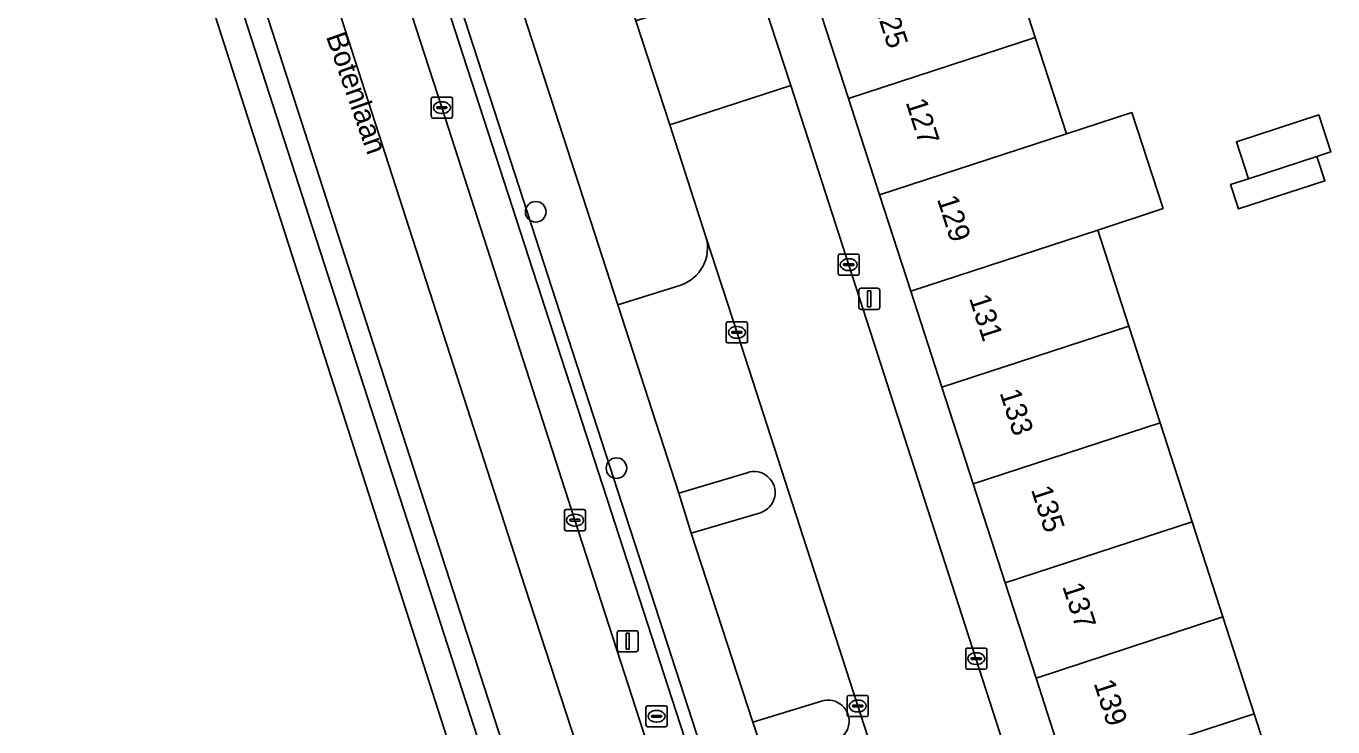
# Model space of a CAD drawing. Extents: x 159371 to 159986, y 382987 to 383597.
# Drawn here: x 159437.8 to 159499.8, y 383131.9 to 383165.2 of the extents above; entities that cross this region are included whole.
import ezdxf

# ---------------------------------------------------------------- set-up
doc = ezdxf.new("R2010")
doc.units = 0
for name, color, linetype in [('IMGEO_Berm_groen', 7, 'Continuous'), ('IMGEO_Boom', 7, 'Continuous'), ('IMGEO_Erf', 7, 'Continuous'), ('IMGEO_Groenvoorziening', 7, 'Continuous'), ('IMGEO_Haag', 7, 'Continuous'), ('IMGEO_Kolk', 7, 'Continuous'), ('IMGEO_Lichtmast', 7, 'Continuous'), ('IMGEO_Openbare_ruimte_label', 7, 'Continuous'), ('IMGEO_Pand', 7, 'Continuous'), ('IMGEO_Pand_nummerreeks', 7, 'Continuous'), ('IMGEO_Parkeervlak_open', 7, 'Continuous'), ('IMGEO_Rijbaan_lokaal_open', 7, 'Continuous'), ('IMGEO_Rijbaan_regionaal_gesloten', 7, 'Continuous'), ('IMGEO_Rioolput', 7, 'Continuous'), ('IMGEO_Verkeerseiland_gesloten', 7, 'Continuous'), ('IMGEO_Voetpad_open', 7, 'Continuous')]:
    doc.layers.add(name, color=color, linetype=linetype)

msp = doc.modelspace()

# ---------------------------------------------------------------- linework, layer by layer
at = {"layer": 'IMGEO_Berm_groen'}
for points in [[(159406.761, 383330.631), (159408.577, 383323.612), (159411.104, 383313.847), (159411.376, 383312.794), (159412.992, 383306.793), (159414.072, 383303.213), (159430.983, 383250.705), (159435.589, 383236.441), (159472.722, 383122.014), (159492.238, 383063.663), (159493.793, 383059.366), (159494.626, 383071.478), (159494.813, 383074.201), (159494.983, 383076.684), (159494.993, 383077.003)], [(159415.124, 383292.413), (159421.088, 383273.781), (159427.134, 383255.214), (159428.816, 383250), (159433.13, 383236.631), (159433.397, 383235.806), (159439.459, 383217.085), (159440.075, 383215.172), (159445.199, 383199.446), (159451.824, 383178.924), (159457.544, 383161.294), (159463.853, 383141.727), (159476.503, 383102.624)], [(159472.916, 383130.255), (159472.29, 383132.147), (159469.362, 383141.107), (159468.77, 383143.003), (159465.88, 383151.938), (159453.474, 383190.25), (159450.629, 383199.119), (159449.994, 383201.018), (159447.129, 383209.867), (159446.573, 383211.745), (159443.691, 383220.575), (159443.081, 383222.473), (159440.202, 383231.342), (159439.608, 383233.206), (159438.303, 383237.229), (159436.723, 383242.099)], [(159493.69, 383057.889), (159491.672, 383063.465), (159472.152, 383121.826), (159435.017, 383236.267)], [(159456.328, 383191.165), (159453.474, 383190.25), (159465.88, 383151.938), (159468.826, 383152.86)], [(159470.062, 383155.171), (159468.344, 383160.479), (159466.746, 383165.416), (159458.738, 383190.157)]]:
    msp.add_lwpolyline(points, dxfattribs=at)
msp.add_arc((159468.262, 383154.648), 1.875, 287.52185, 16.19943, dxfattribs=at)
at = {"layer": 'IMGEO_Boom'}
for centre in [(159461.993, 383156.351), (159465.819, 383144.194)]:
    msp.add_circle(centre, 0.489, dxfattribs=at)
at = {"layer": 'IMGEO_Erf'}
msp.add_lwpolyline([(159484.203, 383169.181), (159485.677, 383164.624), (159487.157, 383160.048), (159490.25, 383161.056), (159491.731, 383156.512), (159488.634, 383155.48), (159490.105, 383150.931), (159491.589, 383146.345), (159493.106, 383141.654), (159494.568, 383137.134), (159496.051, 383132.548), (159497.525, 383127.99)], dxfattribs=at)
msp.add_lwpolyline([(159499.028, 383158.98), (159499.404, 383157.827), (159495.31, 383156.492), (159494.934, 383157.646), (159495.785, 383157.923), (159495.214, 383159.676), (159499.123, 383160.95), (159499.694, 383159.197)], close=True, dxfattribs=at)
at = {"layer": 'IMGEO_Groenvoorziening'}
msp.add_lwpolyline([(159472.722, 383122.014), (159435.589, 383236.441), (159430.983, 383250.705), (159414.072, 383303.213), (159412.992, 383306.793), (159411.376, 383312.794), (159411.104, 383313.847), (159410.522, 383313.711), (159410.796, 383312.64), (159412.414, 383306.629), (159413.5, 383303.035), (159430.413, 383250.521), (159435.017, 383236.267), (159472.152, 383121.826), (159491.672, 383063.465), (159493.69, 383057.889), (159493.717, 383058.243), (159493.743, 383058.624), (159493.793, 383059.366), (159492.238, 383063.663)], close=True, dxfattribs=at)
for points in [[(159472.011, 383143.975), (159468.77, 383143.003), (159469.362, 383141.107), (159472.643, 383142.081)], [(159475.538, 383133.143), (159472.29, 383132.147), (159472.916, 383130.255), (159476.151, 383131.236)]]:
    msp.add_lwpolyline(points, dxfattribs=at)
for centre, radius, start, end in [((159472.344, 383143.034), 0.998, 287.42789, 109.47831), ((159475.848, 383132.191), 1.002, 287.58499, 108.05474)]:
    msp.add_arc(centre, radius, start, end, dxfattribs=at)
at = {"layer": 'IMGEO_Haag'}
msp.add_lwpolyline([(159430.983, 383250.705), (159414.072, 383303.213), (159412.992, 383306.793), (159411.376, 383312.794), (159411.104, 383313.847), (159410.522, 383313.711), (159410.796, 383312.64), (159412.414, 383306.629), (159413.5, 383303.035), (159430.413, 383250.521), (159435.017, 383236.267), (159472.152, 383121.826), (159491.672, 383063.465), (159493.69, 383057.889), (159493.717, 383058.243), (159493.743, 383058.624), (159493.793, 383059.366), (159492.238, 383063.663), (159472.722, 383122.014), (159435.589, 383236.441)], close=True, dxfattribs=at)
at = {"layer": 'IMGEO_Kolk'}
for p, q in [((159457.043, 383160.868), (159457.043, 383161.72)), ((159457.118, 383161.794), (159457.97, 383161.794)), ((159457.302, 383161.288), (159457.302, 383161.3)), ((159457.345, 383161.337), (159457.743, 383161.337)), ((159457.531, 383161.574), (159457.556, 383161.574)), ((159457.786, 383161.3), (159457.786, 383161.288)), ((159458.044, 383161.72), (159458.044, 383160.868)), ((159457.97, 383160.794), (159457.118, 383160.794)), ((159457.74, 383161.251), (159457.342, 383161.251)), ((159457.554, 383161.014), (159457.529, 383161.014)), ((159476.332, 383153.419), (159476.332, 383154.271)), ((159476.407, 383154.345), (159477.259, 383154.345)), ((159476.634, 383153.888), (159477.032, 383153.888)), ((159476.82, 383154.125), (159476.845, 383154.125)), ((159477.333, 383154.271), (159477.333, 383153.419)), ((159477.259, 383153.345), (159476.407, 383153.345)), ((159476.591, 383153.839), (159476.591, 383153.851)), ((159477.029, 383153.802), (159476.631, 383153.802)), ((159476.843, 383153.565), (159476.818, 383153.565)), ((159477.075, 383153.851), (159477.075, 383153.839)), ((159471.028, 383150.208), (159471.028, 383151.06)), ((159471.103, 383151.134), (159471.955, 383151.134)), ((159471.516, 383150.914), (159471.541, 383150.914)), ((159472.029, 383151.06), (159472.029, 383150.208)), ((159471.287, 383150.628), (159471.287, 383150.64)), ((159471.725, 383150.591), (159471.327, 383150.591)), ((159471.33, 383150.677), (159471.728, 383150.677)), ((159471.539, 383150.354), (159471.514, 383150.354)), ((159471.771, 383150.64), (159471.771, 383150.628)), ((159471.955, 383150.134), (159471.103, 383150.134)), ((159463.353, 383141.302), (159463.353, 383142.154)), ((159463.428, 383142.228), (159464.28, 383142.228)), ((159464.354, 383142.154), (159464.354, 383141.302)), ((159463.612, 383141.722), (159463.612, 383141.734)), ((159464.05, 383141.685), (159463.652, 383141.685)), ((159463.655, 383141.771), (159464.053, 383141.771)), ((159463.841, 383142.008), (159463.866, 383142.008)), ((159464.096, 383141.734), (159464.096, 383141.722)), ((159464.28, 383141.228), (159463.428, 383141.228)), ((159463.864, 383141.448), (159463.839, 383141.448)), ((159482.377, 383134.733), (159482.377, 383135.585)), ((159482.452, 383135.659), (159483.304, 383135.659)), ((159482.865, 383135.439), (159482.89, 383135.439)), ((159483.378, 383135.585), (159483.378, 383134.733)), ((159483.304, 383134.659), (159482.452, 383134.659)), ((159482.636, 383135.153), (159482.636, 383135.165)), ((159483.074, 383135.116), (159482.676, 383135.116)), ((159482.679, 383135.202), (159483.077, 383135.202)), ((159482.888, 383134.879), (159482.863, 383134.879)), ((159483.12, 383135.165), (159483.12, 383135.153)), ((159476.832, 383133.412), (159477.684, 383133.412)), ((159476.757, 383132.486), (159476.757, 383133.338)), ((159477.016, 383132.906), (159477.016, 383132.918)), ((159477.454, 383132.869), (159477.056, 383132.869)), ((159477.059, 383132.955), (159477.457, 383132.955)), ((159477.245, 383133.192), (159477.27, 383133.192)), ((159477.5, 383132.918), (159477.5, 383132.906)), ((159477.758, 383133.338), (159477.758, 383132.486)), ((159477.684, 383132.412), (159476.832, 383132.412)), ((159477.268, 383132.632), (159477.243, 383132.632))]:
    msp.add_line(p, q, dxfattribs=at)
for points in [[(159457.043, 383160.868), (159457.043, 383161.72)], [(159457.118, 383161.794), (159457.97, 383161.794)], [(159458.044, 383161.72), (159458.044, 383160.868)], [(159457.97, 383160.794), (159457.118, 383160.794)], [(159476.332, 383153.419), (159476.332, 383154.271)], [(159476.407, 383154.345), (159477.259, 383154.345)], [(159477.333, 383154.271), (159477.333, 383153.419)], [(159477.259, 383153.345), (159476.407, 383153.345)], [(159471.028, 383150.208), (159471.028, 383151.06)], [(159471.103, 383151.134), (159471.955, 383151.134)], [(159472.029, 383151.06), (159472.029, 383150.208)], [(159471.955, 383150.134), (159471.103, 383150.134)], [(159463.353, 383141.302), (159463.353, 383142.154)], [(159463.428, 383142.228), (159464.28, 383142.228)], [(159464.354, 383142.154), (159464.354, 383141.302)], [(159464.28, 383141.228), (159463.428, 383141.228)], [(159482.377, 383134.733), (159482.377, 383135.585)], [(159482.452, 383135.659), (159483.304, 383135.659)], [(159483.378, 383135.585), (159483.378, 383134.733)], [(159483.304, 383134.659), (159482.452, 383134.659)], [(159476.832, 383133.412), (159477.684, 383133.412)], [(159476.757, 383132.486), (159476.757, 383133.338)], [(159477.758, 383133.338), (159477.758, 383132.486)], [(159477.684, 383132.412), (159476.832, 383132.412)]]:
    msp.add_lwpolyline(points, dxfattribs=at)
for centre, radius, start, end in [((159457.12, 383161.718), 0.0765, 91.55205, 178.44795), ((159457.12, 383161.718), 0.0765, 91.55205, 178.44795), ((159457.342, 383161.297), 0.0403, 85.87752, 175.75265), ((159457.747, 383161.299), 0.0386, 1.73085, 96.63898), ((159457.968, 383161.718), 0.0765, 1.55205, 88.44795), ((159457.968, 383161.718), 0.0765, 1.55205, 88.44795), ((159457.12, 383160.87), 0.0765, 181.55205, 268.44795), ((159457.12, 383160.87), 0.0765, 181.55205, 268.44795), ((159457.339, 383161.287), 0.0366, 178.93798, 274.71019), ((159457.743, 383161.294), 0.043, 264.86636, 352.45326), ((159457.968, 383160.87), 0.0765, 271.55205, 358.44795), ((159457.968, 383160.87), 0.0765, 271.55205, 358.44795), ((159476.409, 383154.269), 0.0765, 91.55205, 178.44795), ((159476.409, 383154.269), 0.0765, 91.55205, 178.44795), ((159476.631, 383153.848), 0.0403, 85.87752, 175.75265), ((159477.036, 383153.85), 0.0386, 1.73085, 96.63898), ((159477.257, 383154.269), 0.0765, 1.55205, 88.44795), ((159477.257, 383154.269), 0.0765, 1.55205, 88.44795), ((159476.409, 383153.421), 0.0765, 181.55205, 268.44795), ((159476.409, 383153.421), 0.0765, 181.55205, 268.44795), ((159476.628, 383153.838), 0.0366, 178.93798, 274.71019), ((159477.032, 383153.845), 0.043, 264.86636, 352.45326), ((159477.257, 383153.421), 0.0765, 271.55205, 358.44795), ((159477.257, 383153.421), 0.0765, 271.55205, 358.44795), ((159471.105, 383151.058), 0.0765, 91.55205, 178.44795), ((159471.105, 383151.058), 0.0765, 91.55205, 178.44795), ((159471.953, 383151.058), 0.0765, 1.55205, 88.44795), ((159471.953, 383151.058), 0.0765, 1.55205, 88.44795), ((159471.105, 383150.21), 0.0765, 181.55205, 268.44795), ((159471.105, 383150.21), 0.0765, 181.55205, 268.44795), ((159471.327, 383150.637), 0.0403, 85.87752, 175.75265), ((159471.324, 383150.627), 0.0366, 178.93798, 274.71019), ((159471.728, 383150.634), 0.043, 264.86636, 352.45326), ((159471.732, 383150.639), 0.0386, 1.73085, 96.63898), ((159471.953, 383150.21), 0.0765, 271.55205, 358.44795), ((159471.953, 383150.21), 0.0765, 271.55205, 358.44795), ((159463.43, 383142.152), 0.0765, 91.55205, 178.44795), ((159463.43, 383142.152), 0.0765, 91.55205, 178.44795), ((159464.278, 383142.152), 0.0765, 1.55205, 88.44795), ((159464.278, 383142.152), 0.0765, 1.55205, 88.44795), ((159463.652, 383141.731), 0.0403, 85.87752, 175.75265), ((159463.649, 383141.721), 0.0366, 178.93798, 274.71019), ((159464.053, 383141.728), 0.043, 264.86636, 352.45326), ((159464.057, 383141.733), 0.0386, 1.73085, 96.63898), ((159463.43, 383141.304), 0.0765, 181.55205, 268.44795), ((159463.43, 383141.304), 0.0765, 181.55205, 268.44795), ((159464.278, 383141.304), 0.0765, 271.55205, 358.44795), ((159464.278, 383141.304), 0.0765, 271.55205, 358.44795), ((159482.454, 383135.583), 0.0765, 91.55205, 178.44795), ((159482.454, 383135.583), 0.0765, 91.55205, 178.44795), ((159483.302, 383135.583), 0.0765, 1.55205, 88.44795), ((159483.302, 383135.583), 0.0765, 1.55205, 88.44795), ((159482.454, 383134.735), 0.0765, 181.55205, 268.44795), ((159482.454, 383134.735), 0.0765, 181.55205, 268.44795), ((159482.676, 383135.162), 0.0403, 85.87752, 175.75265), ((159482.673, 383135.152), 0.0366, 178.93798, 274.71019), ((159483.077, 383135.159), 0.043, 264.86636, 352.45326), ((159483.081, 383135.164), 0.0386, 1.73085, 96.63898), ((159483.302, 383134.735), 0.0765, 271.55205, 358.44795), ((159483.302, 383134.735), 0.0765, 271.55205, 358.44795), ((159476.834, 383133.336), 0.0765, 91.55205, 178.44795), ((159476.834, 383133.336), 0.0765, 91.55205, 178.44795), ((159477.682, 383133.336), 0.0765, 1.55205, 88.44795), ((159477.682, 383133.336), 0.0765, 1.55205, 88.44795), ((159477.056, 383132.915), 0.0403, 85.87752, 175.75265), ((159477.053, 383132.905), 0.0366, 178.93798, 274.71019), ((159477.457, 383132.912), 0.043, 264.86636, 352.45326), ((159477.461, 383132.917), 0.0386, 1.73085, 96.63898), ((159476.834, 383132.488), 0.0765, 181.55205, 268.44795), ((159476.834, 383132.488), 0.0765, 181.55205, 268.44795), ((159477.682, 383132.488), 0.0765, 271.55205, 358.44795), ((159477.682, 383132.488), 0.0765, 271.55205, 358.44795)]:
    msp.add_arc(centre, radius, start, end, dxfattribs=at)
for centre, major_axis, ratio, start_param, end_param in [((159457.53, 383161.294), (-0.387, 0.002), 0.722429, 4.712389, 7.853982), ((159457.555, 383161.294), (-0.39, 0.002), 0.717154, 1.570796, 4.712389), ((159476.819, 383153.845), (-0.387, 0.002), 0.722429, 4.712389, 7.853982), ((159476.844, 383153.845), (-0.39, 0.002), 0.717154, 1.570796, 4.712389), ((159471.515, 383150.634), (-0.387, 0.002), 0.722429, 4.712389, 7.853982), ((159471.54, 383150.634), (-0.39, 0.002), 0.717154, 1.570796, 4.712389), ((159463.84, 383141.728), (-0.387, 0.002), 0.722429, 4.712389, 7.853982), ((159463.865, 383141.728), (-0.39, 0.002), 0.717154, 1.570796, 4.712389), ((159482.864, 383135.159), (-0.387, 0.002), 0.722429, 4.712389, 7.853982), ((159482.889, 383135.159), (-0.39, 0.002), 0.717154, 1.570796, 4.712389), ((159477.244, 383132.912), (-0.387, 0.002), 0.722429, 4.712389, 7.853982), ((159477.269, 383132.912), (-0.39, 0.002), 0.717154, 1.570796, 4.712389)]:
    msp.add_ellipse(centre, major_axis=major_axis, ratio=ratio, start_param=start_param, end_param=end_param, dxfattribs=at)
at = {"layer": 'IMGEO_Lichtmast'}
for p, q in [((159477.309, 383151.823), (159477.309, 383152.623)), ((159477.309, 383152.623), (159477.309, 383151.823)), ((159477.409, 383152.723), (159478.199, 383152.723)), ((159478.199, 383152.723), (159477.409, 383152.723)), ((159478.299, 383152.623), (159478.299, 383151.823)), ((159478.299, 383151.823), (159478.299, 383152.623)), ((159478.199, 383151.723), (159477.409, 383151.723)), ((159477.409, 383151.723), (159478.199, 383151.723)), ((159465.855, 383135.584), (159465.855, 383136.384)), ((159465.855, 383136.384), (159465.855, 383135.584)), ((159465.955, 383136.484), (159466.745, 383136.484)), ((159466.745, 383136.484), (159465.955, 383136.484)), ((159466.845, 383136.384), (159466.845, 383135.584)), ((159466.845, 383135.584), (159466.845, 383136.384)), ((159466.745, 383135.484), (159465.955, 383135.484)), ((159465.955, 383135.484), (159466.745, 383135.484))]:
    msp.add_line(p, q, dxfattribs=at)
for points in [[(159477.729, 383152.598), (159477.879, 383152.598), (159477.879, 383151.848), (159477.729, 383151.848), (159477.729, 383152.598)], [(159466.275, 383136.359), (159466.425, 383136.359), (159466.425, 383135.609), (159466.275, 383135.609), (159466.275, 383136.359)]]:
    msp.add_lwpolyline(points, dxfattribs=at)
for centre, start, end in [((159477.409, 383152.623), 90, 180), ((159477.409, 383152.623), 90, 180), ((159478.199, 383152.623), 0, 90), ((159478.199, 383152.623), 360, 90), ((159477.409, 383151.823), 180, 270), ((159477.409, 383151.823), 180, 270), ((159478.199, 383151.823), 270, 0), ((159478.199, 383151.823), 270, 0), ((159465.955, 383136.384), 90, 180), ((159465.955, 383136.384), 90, 180), ((159466.745, 383136.384), 0, 90), ((159466.745, 383136.384), 360, 90), ((159465.955, 383135.584), 180, 270), ((159465.955, 383135.584), 180, 270), ((159466.745, 383135.584), 270, 0), ((159466.745, 383135.584), 270, 0)]:
    msp.add_arc(centre, 0.1, start, end, dxfattribs=at)
at = {"layer": 'IMGEO_Pand'}
for points in [[(159475.338, 383166.297), (159476.815, 383161.729), (159485.677, 383164.624), (159484.203, 383169.181)], [(159478.293, 383157.159), (159487.157, 383160.048), (159485.677, 383164.624), (159476.815, 383161.729)], [(159487.157, 383160.048), (159478.293, 383157.159), (159479.774, 383152.58), (159488.634, 383155.48), (159491.731, 383156.512), (159490.25, 383161.056)], [(159495.785, 383157.923), (159499.028, 383158.98), (159499.694, 383159.197), (159499.123, 383160.95), (159495.214, 383159.676)], [(159499.028, 383158.98), (159495.785, 383157.923), (159494.934, 383157.646), (159495.31, 383156.492), (159499.404, 383157.827)], [(159488.634, 383155.48), (159479.774, 383152.58), (159481.246, 383148.03), (159490.105, 383150.931)], [(159491.589, 383146.345), (159490.105, 383150.931), (159481.246, 383148.03), (159482.727, 383143.451)], [(159484.244, 383138.759), (159493.106, 383141.654), (159491.589, 383146.345), (159482.727, 383143.451)], [(159484.244, 383138.759), (159485.71, 383134.227), (159494.568, 383137.134), (159493.106, 383141.654)], [(159494.568, 383137.134), (159485.71, 383134.227), (159487.194, 383129.64), (159496.051, 383132.548)], [(159497.525, 383127.99), (159496.051, 383132.548), (159487.194, 383129.64), (159488.669, 383125.079)]]:
    msp.add_lwpolyline(points, close=True, dxfattribs=at)
at = {"layer": 'IMGEO_Parkeervlak_open'}
for points in [[(159494.993, 383077.003), (159495.022, 383077.963), (159471.582, 383150.475), (159470.062, 383155.171)], [(159468.826, 383152.86), (159465.88, 383151.938), (159468.77, 383143.003), (159472.011, 383143.975)], [(159472.643, 383142.081), (159469.362, 383141.107), (159472.29, 383132.147), (159475.538, 383133.143)]]:
    msp.add_lwpolyline(points, dxfattribs=at)
for centre, radius, start, end in [((159468.262, 383154.648), 1.875, 287.52185, 16.19943), ((159472.344, 383143.034), 0.998, 287.42789, 109.47831), ((159475.848, 383132.191), 1.002, 287.58499, 108.05474)]:
    msp.add_arc(centre, radius, start, end, dxfattribs=at)
at = {"layer": 'IMGEO_Rijbaan_lokaal_open'}
msp.add_lwpolyline([(159474.08, 383162.337), (159472.48, 383167.274), (159466.746, 383165.416), (159468.344, 383160.479)], close=True, dxfattribs=at)
for points in [[(159476.869, 383153.727), (159474.08, 383162.337), (159468.344, 383160.479), (159470.062, 383155.171), (159471.582, 383150.475), (159495.022, 383077.963), (159494.993, 383077.003), (159494.983, 383076.684), (159494.813, 383074.201), (159497.846, 383073.961), (159497.871, 383074.352)], [(159500.279, 383081.12), (159499.522, 383083.499), (159476.869, 383153.727)]]:
    msp.add_lwpolyline(points, dxfattribs=at)
at = {"layer": 'IMGEO_Rijbaan_regionaal_gesloten'}
msp.add_lwpolyline([(159490.911, 383018.958), (159492.331, 383019.511), (159488.26, 383035.08), (159486.225, 383042.864), (159485.163, 383046.926), (159484.195, 383050.627), (159483.228, 383054.328), (159481.958, 383059.184), (159480.897, 383062.863), (159477.465, 383074.388), (159474.861, 383082.723), (159471.482, 383093.553), (159456.598, 383139.574), (159432.844, 383213.007), (159426.147, 383233.702), (159420.872, 383250), (159392.563, 383337.471), (159379.438, 383378.025), (159378.284, 383377.139), (159419.119, 383251.193), (159440.169, 383186.271), (159452.968, 383146.401), (159478.754, 383066.077)], close=True, dxfattribs=at)
for points in [[(159404.584, 383303.68), (159421.962, 383250), (159427.145, 383233.992), (159433.835, 383213.326), (159457.577, 383139.944), (159472.482, 383093.792)], [(159476.503, 383102.624), (159463.853, 383141.727), (159457.544, 383161.294), (159451.824, 383178.924), (159445.199, 383199.446), (159440.075, 383215.172), (159439.459, 383217.085), (159433.397, 383235.806), (159433.13, 383236.631), (159428.816, 383250), (159427.134, 383255.214), (159421.088, 383273.781), (159415.124, 383292.413)], [(159415.383, 383281.415), (159427.53, 383243.457), (159430.293, 383234.905), (159439.228, 383207.25), (159449.876, 383174.543), (159461.474, 383138.586), (159473.222, 383102.578)], [(159473.222, 383102.578), (159461.474, 383138.586), (159449.876, 383174.543), (159439.228, 383207.25), (159430.293, 383234.905), (159427.53, 383243.457), (159415.383, 383281.415)]]:
    msp.add_lwpolyline(points, dxfattribs=at)
at = {"layer": 'IMGEO_Rioolput'}
for p, q in [((159467.22, 383132), (159467.22, 383132.852)), ((159467.295, 383132.926), (159468.147, 383132.926)), ((159468.221, 383132.852), (159468.221, 383132)), ((159467.479, 383132.42), (159467.479, 383132.432)), ((159467.917, 383132.383), (159467.519, 383132.383)), ((159467.522, 383132.469), (159467.92, 383132.469)), ((159467.708, 383132.706), (159467.733, 383132.706)), ((159467.963, 383132.432), (159467.963, 383132.42)), ((159468.147, 383131.926), (159467.295, 383131.926)), ((159467.731, 383132.146), (159467.706, 383132.146))]:
    msp.add_line(p, q, dxfattribs=at)
for points in [[(159467.22, 383132), (159467.22, 383132.852)], [(159467.295, 383132.926), (159468.147, 383132.926)], [(159468.221, 383132.852), (159468.221, 383132)], [(159468.147, 383131.926), (159467.295, 383131.926)]]:
    msp.add_lwpolyline(points, dxfattribs=at)
for centre, radius, start, end in [((159467.297, 383132.85), 0.0765, 91.55205, 178.44795), ((159467.297, 383132.85), 0.0765, 91.55205, 178.44795), ((159468.145, 383132.85), 0.0765, 1.55205, 88.44795), ((159468.145, 383132.85), 0.0765, 1.55205, 88.44795), ((159467.519, 383132.429), 0.0403, 85.87752, 175.75265), ((159467.516, 383132.419), 0.0366, 178.93798, 274.71019), ((159467.92, 383132.426), 0.043, 264.86636, 352.45326), ((159467.924, 383132.431), 0.0386, 1.73085, 96.63898), ((159467.297, 383132.002), 0.0765, 181.55205, 268.44795), ((159467.297, 383132.002), 0.0765, 181.55205, 268.44795), ((159468.145, 383132.002), 0.0765, 271.55205, 358.44795), ((159468.145, 383132.002), 0.0765, 271.55205, 358.44795)]:
    msp.add_arc(centre, radius, start, end, dxfattribs=at)
for centre, major_axis, ratio, start_param, end_param in [((159467.707, 383132.426), (-0.387, 0.002), 0.722429, 4.712389, 7.853982), ((159467.732, 383132.426), (-0.39, 0.002), 0.717154, 1.570796, 4.712389)]:
    msp.add_ellipse(centre, major_axis=major_axis, ratio=ratio, start_param=start_param, end_param=end_param, dxfattribs=at)
at = {"layer": 'IMGEO_Verkeerseiland_gesloten'}
for points in [[(159394.792, 383335.502), (159394.211, 383337.976), (159392.261, 383346.286), (159390.608, 383353.724), (159389.498, 383359.007), (159388.128, 383365.883), (159386.559, 383374.771), (159385.35, 383381.87), (159379.438, 383378.025), (159392.563, 383337.471), (159420.872, 383250), (159426.147, 383233.702), (159432.844, 383213.007), (159456.598, 383139.574), (159471.482, 383093.553)], [(159472.482, 383093.792), (159457.577, 383139.944), (159433.835, 383213.326), (159427.145, 383233.992), (159421.962, 383250), (159404.584, 383303.68), (159397.983, 383323.994)]]:
    msp.add_lwpolyline(points, dxfattribs=at)
at = {"layer": 'IMGEO_Voetpad_open'}
for points in [[(159469.926, 383175.307), (159471.272, 383171.081), (159472.48, 383167.274), (159474.08, 383162.337), (159476.869, 383153.727), (159499.522, 383083.499), (159500.279, 383081.12)], [(159487.194, 383129.64), (159485.71, 383134.227), (159484.244, 383138.759), (159482.727, 383143.451), (159481.246, 383148.03), (159479.774, 383152.58), (159478.293, 383157.159), (159476.815, 383161.729), (159475.338, 383166.297)]]:
    msp.add_lwpolyline(points, dxfattribs=at)

# ---------------------------------------------------------------- texts
at = {"layer": 'IMGEO_Openbare_ruimte_label'}
msp.add_text('Botenlaan', height=1, rotation=289.39553, dxfattribs=at).set_placement((159452.036, 383164.673))
at = {"layer": 'IMGEO_Pand_nummerreeks'}
for s, rotation, p in [('125', 287.92229, (159478.036, 383166.145)), ('127', 287.92229, (159479.521, 383161.553)), ('129', 287.92191, (159481.007, 383156.96)), ('131', 287.92229, (159482.527, 383152.259)), ('133', 287.92229, (159483.977, 383147.775)), ('135', 287.92229, (159485.463, 383143.182)), ('137', 287.92229, (159486.948, 383138.589)), ('139', 287.92229, (159488.434, 383133.997))]:
    msp.add_text(s, height=1, rotation=rotation, dxfattribs=at).set_placement(p)

doc.saveas('drawing.dxf')
